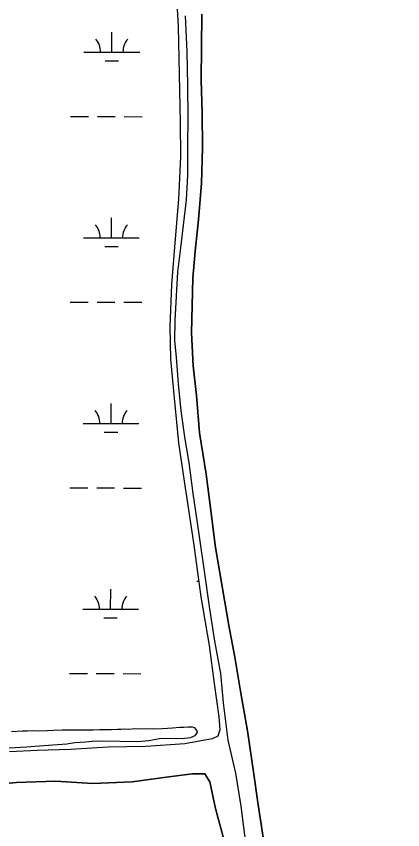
# Model space of a CAD drawing. Extents: x 3187622 to 3225504, y 800805 to 826213.
# Drawn here: x 3192610 to 3193302, y 819163 to 820621 of the extents above; entities that cross this region are included whole.
import ezdxf

# ---------------------------------------------------------------- set-up
doc = ezdxf.new("R2010")
doc.units = 0
for name, color, linetype in [('V-BORW-LINE', 7, 'Continuous'), ('V-SITE-VEGE', 7, 'Continuous'), ('V-TOPO-SHOR', 7, 'Continuous'), ('V-WETL-SWMP', 7, 'Continuous')]:
    doc.layers.add(name, color=color, linetype=linetype)

msp = doc.modelspace()

# ---------------------------------------------------------------- linework, layer by layer
at = {"layer": 'V-BORW-LINE'}
msp.add_spline([(3193316.9, 822598.6), (3193335.2, 822540.6), (3193410.3, 822427.7), (3193431.9, 822364.3), (3193469.1, 822310), (3193521.5, 822255.9), (3193609.2, 822072.6), (3193646.8, 822019.2), (3193676.9, 821957.1), (3193720.8, 821903.1), (3193750, 821838.8), (3193830.2, 821730.3), (3193879.7, 821614.9), (3193980.5, 821434.8), (3194001.3, 821375.3), (3194045.6, 821322.9), (3194255.4, 820971.9), (3194278.3, 820910.6), (3194299.8, 820853), (3194335.6, 820798.4), (3194443.8, 820680.4), (3194483.4, 820494.4), (3194474.8, 820430), (3194362.4, 820338.7), (3194243.4, 820273.7), (3194115.5, 820232.8), (3193985.1, 820192.2), (3193871, 820096.9), (3193700.8, 819982), (3193642.2, 819950.8), (3193574.5, 819997.4), (3193482.7, 820109.4), (3193411.4, 820226.4), (3193461, 820288.3), (3193516, 820325.3), (3193569.4, 820370.5), (3193689.7, 820437.3), (3193809.3, 820477.2), (3193921.8, 820552.8), (3193973.7, 820602), (3193968.2, 820665.5), (3193943.7, 820740.3), (3193889.6, 820861.5), (3193818.7, 820974.4), (3193871.9, 821026.9), (3193893.2, 821093.5), (3193831.6, 821288.3), (3193762, 821415.9), (3193682.1, 821525.7), (3193580.7, 821633.2), (3193582.1, 821571.4), (3193675.7, 821399.4), (3193689.4, 821337.7), (3193683, 821270), (3193666, 821201.1), (3193594.8, 821238.9), (3193552.5, 821298.8), (3193499, 821351.2), (3193535.6, 821424), (3193485.3, 821613.1), (3193426.4, 821662.5), (3193356.9, 821777.8), (3193308.4, 821900.5), (3193294.3, 821963), (3193279.7, 822022.1), (3193265.1, 822081.6), (3193249.6, 822013.9), (3193262.2, 821951.7), (3193210.3, 822002.4), (3193038.4, 822236.4), (3192901.1, 822477.4), (3192892.6, 822538.2), (3192940.3, 822603.2), (3192988.9, 822662), (3193107.6, 822723.1), (3193158.6, 822772.1), (3193217.2, 822790.6), (3193249.5, 822765), (3193290.2, 822685.8), (3193316.9, 822598.6)], degree=3, dxfattribs=at)
at = {"layer": 'V-SITE-VEGE'}
for p, q in [((3192912, 820621.3), (3192915.3, 820556.7)), ((3192941.6, 820565.6), (3192942.4, 820624)), ((3192941.1, 820505.9), (3192941.6, 820565.6)), ((3192915.3, 820556.7), (3192916.2, 820496.4)), ((3192942.8, 820447.4), (3192941.1, 820505.9)), ((3192916.2, 820496.4), (3192916.9, 820438.6)), ((3192943.6, 820384.5), (3192942.8, 820447.4)), ((3192916.9, 820438.6), (3192916.7, 820389.2)), ((3192916.7, 820389.2), (3192916.5, 820335.4)), ((3192941.4, 820321.2), (3192943.6, 820384.5)), ((3192916.5, 820335.4), (3192913.8, 820291.9)), ((3192936.1, 820255.7), (3192941.4, 820321.2)), ((3192913.8, 820291.9), (3192904, 820205.9)), ((3192930.3, 820199.6), (3192936.1, 820255.7)), ((3192904, 820205.9), (3192898.8, 820162.7)), ((3192926.1, 820151.5), (3192930.3, 820199.6)), ((3192898.8, 820162.7), (3192896, 820118.8)), ((3192923.5, 820053.6), (3192926.1, 820151.5)), ((3192896, 820118.8), (3192893.5, 820075.3)), ((3192893.5, 820075.3), (3192893.3, 820038.7)), ((3192926.7, 819993.9), (3192923.5, 820053.6)), ((3192893.3, 820038.7), (3192896.3, 820009.9)), ((3192896.3, 820009.9), (3192899.6, 819961.9)), ((3192932.5, 819941.2), (3192926.7, 819993.9)), ((3192899.6, 819961.9), (3192904.3, 819913.4)), ((3192938.2, 819874.1), (3192932.5, 819941.2)), ((3192904.3, 819913.4), (3192911.4, 819862.7)), ((3192911.4, 819862.7), (3192918.8, 819820.7)), ((3192949.6, 819799.8), (3192938.2, 819874.1)), ((3192918.8, 819820.7), (3192925.8, 819765.7)), ((3192958.1, 819734.8), (3192949.6, 819799.8)), ((3192925.8, 819765.7), (3192936.7, 819692.7)), ((3192966.8, 819668.9), (3192958.1, 819734.8)), ((3192936.7, 819692.7), (3192947.4, 819617.7)), ((3192990.2, 819528.9), (3192966.8, 819668.9)), ((3192947.4, 819617.7), (3192955.2, 819562.7)), ((3192955.2, 819562.7), (3192964.9, 819500.9)), ((3193001.5, 819472.5), (3192990.2, 819528.9)), ((3192964.9, 819500.9), (3192975.4, 819442.8)), ((3193011.9, 819407.5), (3193001.5, 819472.5)), ((3192975.4, 819442.8), (3192980.1, 819390.4)), ((3193024, 819340.5), (3193011.9, 819407.5)), ((3192980.1, 819390.4), (3192988.9, 819323.3)), ((3192621.1, 819339.4), (3192601.4, 819338.4)), ((3192629.3, 819339.8), (3192621.1, 819339.4)), ((3192638.9, 819340), (3192629.3, 819339.8)), ((3192649.4, 819339.9), (3192638.9, 819340)), ((3192665.3, 819340.5), (3192649.4, 819339.9)), ((3192676.3, 819340.7), (3192665.3, 819340.5)), ((3192692.7, 819341.4), (3192676.3, 819340.7)), ((3192703.7, 819341.2), (3192692.7, 819341.4)), ((3192719.2, 819341.4), (3192703.7, 819341.2)), ((3192730.2, 819341.6), (3192719.2, 819341.4)), ((3192747.5, 819341.3), (3192730.2, 819341.6)), ((3192758.9, 819342), (3192747.5, 819341.3)), ((3192773.1, 819342.2), (3192758.9, 819342)), ((3192780.4, 819342.1), (3192773.1, 819342.2)), ((3192790.9, 819342.8), (3192780.4, 819342.1)), ((3192797.8, 819342.7), (3192790.9, 819342.8)), ((3192804.1, 819343.1), (3192797.8, 819342.7)), ((3192811.4, 819342.9), (3192804.1, 819343.1)), ((3192821.5, 819343.7), (3192811.4, 819342.9)), ((3192836.6, 819343.4), (3192821.5, 819343.7)), ((3192841.6, 819343.8), (3192836.6, 819343.4)), ((3192853.9, 819343.5), (3192841.6, 819343.8)), ((3192870.8, 819343.7), (3192853.9, 819343.5)), ((3192880.4, 819344.4), (3192870.8, 819343.7)), ((3192889.5, 819344.7), (3192880.4, 819344.4)), ((3192902.3, 819345.9), (3192889.5, 819344.7)), ((3192909.6, 819346.2), (3192902.3, 819345.9)), ((3192917.9, 819347), (3192909.6, 819346.2)), ((3192925.2, 819346.8), (3192917.9, 819347)), ((3192929.7, 819345.4), (3192925.2, 819346.8)), ((3192931.5, 819343.5), (3192929.7, 819345.4)), ((3192933.7, 819340.3), (3192931.5, 819343.5)), ((3192934.6, 819337.5), (3192933.7, 819340.3)), ((3193034.9, 819267), (3193024, 819340.5)), ((3192827.9, 819321.2), (3192846.7, 819323.1)), ((3192846.7, 819323.1), (3192866.4, 819326.4)), ((3192866.4, 819326.4), (3192872.3, 819327.2)), ((3192872.3, 819327.2), (3192906.6, 819326.6)), ((3192906.6, 819326.6), (3192922.1, 819328.2)), ((3192922.1, 819328.2), (3192930.4, 819331.7)), ((3192930.4, 819331.7), (3192934.6, 819337.5)), ((3192988.9, 819323.3), (3193002.4, 819264.3)), ((3192569.4, 819308.4), (3192628.3, 819311.5)), ((3192628.3, 819311.5), (3192643, 819313)), ((3192643, 819313), (3192667.6, 819314.4)), ((3192667.6, 819314.4), (3192675.4, 819315.2)), ((3192675.4, 819315.2), (3192700.1, 819317.1)), ((3192700.1, 819317.1), (3192714.7, 819319.1)), ((3192714.7, 819319.1), (3192733.5, 819320.6)), ((3192733.5, 819320.6), (3192745.8, 819321.7)), ((3192745.8, 819321.7), (3192762.7, 819322.3)), ((3192762.7, 819322.3), (3192827.9, 819321.2)), ((3193042.5, 819211.9), (3193034.9, 819267)), ((3192878.1, 819257), (3192817.2, 819248.6)), ((3192925.3, 819263.2), (3192878.1, 819257)), ((3192947.6, 819263.4), (3192925.3, 819263.2)), ((3192956.3, 819249), (3192947.6, 819263.4)), ((3193002.4, 819264.3), (3193012.1, 819205.1)), ((3192609.8, 819247.7), (3192540.2, 819241.1)), ((3192680.2, 819250), (3192609.8, 819247.7)), ((3192746.9, 819246), (3192680.2, 819250)), ((3192817.2, 819248.6), (3192746.9, 819246)), ((3192966.6, 819200.9), (3192956.3, 819249)), ((3193052.1, 819149.2), (3193042.5, 819211.9)), ((3192980.3, 819150.5), (3192966.6, 819200.9)), ((3193012.1, 819205.1), (3193021.7, 819129.8))]:
    msp.add_line(p, q, dxfattribs=at)
at = {"layer": 'V-TOPO-SHOR'}
for points in [[(3192912, 820621.3), (3192915.3, 820556.7), (3192916.2, 820496.4), (3192916.9, 820438.6), (3192916.7, 820389.2), (3192916.5, 820335.4), (3192913.8, 820291.9), (3192904, 820205.9), (3192898.8, 820162.7), (3192896, 820118.8), (3192893.5, 820075.3), (3192893.3, 820038.7), (3192896.3, 820009.9), (3192899.6, 819961.9), (3192904.3, 819913.4), (3192911.4, 819862.7), (3192918.8, 819820.7)], [(3192942.4, 820624), (3192941.6, 820565.6), (3192941.1, 820505.9), (3192942.8, 820447.4), (3192943.6, 820384.5), (3192941.4, 820321.2), (3192936.1, 820255.7), (3192930.3, 820199.6), (3192926.1, 820151.5), (3192923.5, 820053.6), (3192926.7, 819993.9), (3192932.5, 819941.2), (3192938.2, 819874.1), (3192949.6, 819799.8), (3192958.1, 819734.8), (3192966.8, 819668.9), (3192990.2, 819528.9), (3193001.5, 819472.5), (3193011.9, 819407.5), (3193024, 819340.5), (3193034.9, 819267), (3193042.5, 819211.9), (3193052.1, 819149.2)], [(3192918.8, 819820.7), (3192925.8, 819765.7), (3192936.7, 819692.7), (3192947.4, 819617.7), (3192955.2, 819562.7), (3192964.9, 819500.9), (3192975.4, 819442.8), (3192980.1, 819390.4), (3192988.9, 819323.3), (3193002.4, 819264.3), (3193012.1, 819205.1), (3193021.7, 819129.8)], [(3192540.2, 819241.1), (3192609.8, 819247.7), (3192680.2, 819250), (3192746.9, 819246), (3192817.2, 819248.6), (3192878.1, 819257), (3192925.3, 819263.2), (3192947.6, 819263.4), (3192956.3, 819249), (3192966.6, 819200.9), (3192980.3, 819150.5)]]:
    msp.add_lwpolyline(points, dxfattribs=at)
at = {"layer": 'V-WETL-SWMP'}
for p, q in [((3192892.8, 820713.6), (3192900, 820602.1)), ((3192780.8, 820556.2), (3192780.8, 820592.2)), ((3192900, 820602.1), (3192903.3, 820430)), ((3192730.8, 820556.3), (3192830.8, 820556.1)), ((3192768.7, 820540.8), (3192792.7, 820540.7)), ((3192707.1, 820440.9), (3192739.1, 820440.8)), ((3192755.1, 820440.8), (3192787.1, 820440.7)), ((3192803.1, 820440.7), (3192835.1, 820440.6)), ((3192903.3, 820430), (3192904, 820368.9)), ((3192904, 820368.9), (3192900.6, 820292.6)), ((3192900.6, 820292.6), (3192894.2, 820221.8)), ((3192780.1, 820223.5), (3192780.2, 820259.5)), ((3192730.1, 820223.6), (3192830.1, 820223.4)), ((3192894.2, 820221.8), (3192888, 820140.2)), ((3192768.1, 820208.1), (3192792.1, 820208)), ((3192888, 820140.2), (3192884.9, 820064.8)), ((3192706.4, 820108.2), (3192738.4, 820108.2)), ((3192754.4, 820108.1), (3192786.4, 820108.1)), ((3192802.4, 820108), (3192834.4, 820108)), ((3192884.9, 820064.8), (3192886.1, 820006.2)), ((3192886.1, 820006.2), (3192892.6, 819936.5)), ((3192892.6, 819936.5), (3192900.2, 819856.4)), ((3192779.4, 819890.8), (3192779.5, 819926.8)), ((3192729.4, 819890.9), (3192829.4, 819890.7)), ((3192767.4, 819875.4), (3192791.4, 819875.4)), ((3192900.2, 819856.4), (3192910.4, 819787.3)), ((3192705.8, 819775.5), (3192737.8, 819775.5)), ((3192753.8, 819775.4), (3192785.8, 819775.4)), ((3192801.8, 819775.3), (3192833.8, 819775.3)), ((3192910.4, 819787.3), (3192927.2, 819676.9)), ((3192927.2, 819676.9), (3192940.3, 819580.4)), ((3192933.4, 819608.6), (3192936.4, 819608.6)), ((3192778.7, 819558.2), (3192778.8, 819594.2)), ((3192940.3, 819580.4), (3192955.3, 819492.9)), ((3192728.7, 819558.3), (3192828.7, 819558)), ((3192766.7, 819542.7), (3192790.7, 819542.7)), ((3192955.3, 819492.9), (3192964, 819425)), ((3192705.1, 819442.9), (3192737.1, 819442.8)), ((3192753.1, 819442.8), (3192785.1, 819442.7)), ((3192801.1, 819442.7), (3192833.1, 819442.6)), ((3192964, 819425), (3192972.6, 819365.5)), ((3192972.6, 819365.5), (3192974.6, 819341.8)), ((3192974.6, 819341.8), (3192970.9, 819330.9)), ((3192960.7, 819325.6), (3192911.5, 819316.8)), ((3192970.9, 819330.9), (3192960.7, 819325.6)), ((3192774.2, 819311), (3192706.9, 819306.9)), ((3192841.6, 819312.3), (3192774.2, 819311)), ((3192911.5, 819316.8), (3192841.6, 819312.3)), ((3192647, 819304.8), (3192597.5, 819302.8)), ((3192706.9, 819306.9), (3192647, 819304.8))]:
    msp.add_line(p, q, dxfattribs=at)
for centre, start, end in [((3192725.5, 820556.8), 359.1115, 40.6551), ((3192836, 820556.5), 139.1115, 180.6551), ((3192724.8, 820224.1), 359.1115, 40.6551), ((3192835.3, 820223.9), 139.1115, 180.6551), ((3192724.2, 819891.4), 359.1115, 40.6551), ((3192834.7, 819891.2), 139.1115, 180.6551), ((3192723.5, 819558.7), 359.1115, 40.6551), ((3192834, 819558.5), 139.1115, 180.6551)]:
    msp.add_arc(centre, 35.2, start, end, dxfattribs=at)

doc.saveas('drawing.dxf')
